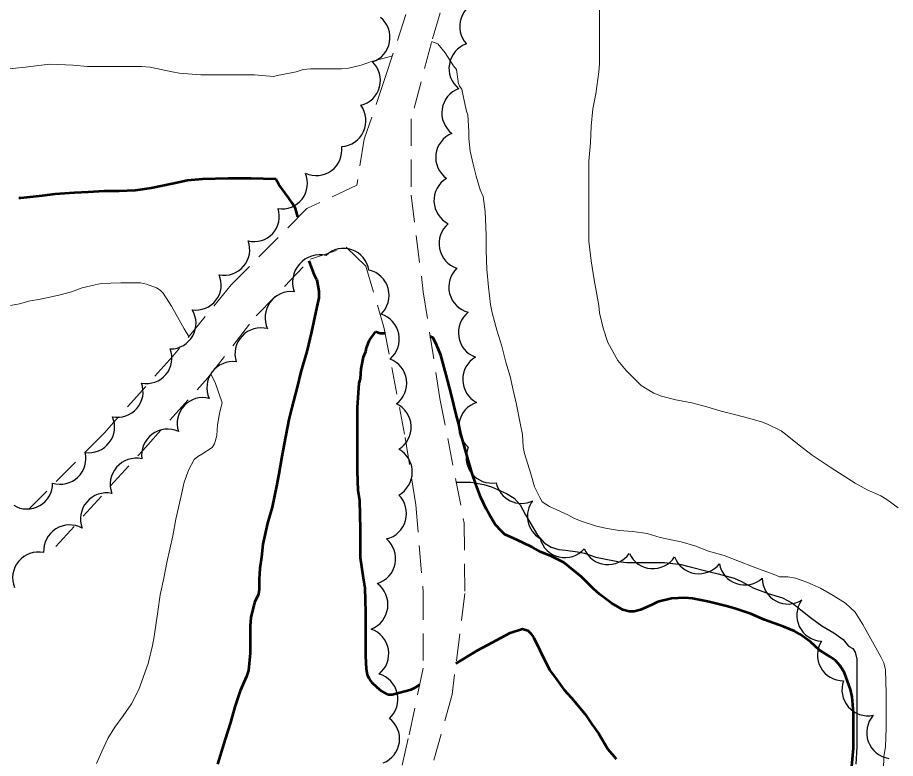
# Model space of a CAD drawing. Extents: x 240591 to 242335, y 5323482 to 5326937.
# Drawn here: x 240761.4 to 240877.4, y 5324077.8 to 5324175.8 of the extents above; entities that cross this region are included whole.
import ezdxf

# ---------------------------------------------------------------- set-up
doc = ezdxf.new("R2010")
doc.units = 0
doc.header["$LTSCALE"] = 1.2
for name, pattern in [('LONG_DASH_SHORT_DASH', [9.9, 6, -1.2, 1.5, -1.2]), ('LONG_DASHED', [7.5, 6, -1.5]), ('MEDIUM_DASHED', [4.5, 3, -1.5])]:
    doc.linetypes.add(name, pattern=pattern)
for name, color, linetype, lineweight in [('1', 7, 'Continuous', 53), ('19', 7, 'Continuous', 13), ('2', 7, 'Continuous', 13), ('44', 7, 'Continuous', 25), ('57', 7, 'LONG_DASH_SHORT_DASH', 25)]:
    doc.layers.add(name, color=color, linetype=linetype, lineweight=lineweight)

msp = doc.modelspace()

# ---------------------------------------------------------------- linework, layer by layer
at = {"layer": '1', "linetype": 'LONG_DASHED'}
for points in [[(240795.5, 5324154.4), (240792.2, 5324154.5), (240789.2, 5324154.5), (240785.8, 5324154.4), (240783.8, 5324154.2), (240781.8, 5324153.8), (240779, 5324153.2), (240776.9, 5324152.9), (240774.8, 5324152.8), (240772.8, 5324152.8), (240770.7, 5324152.7), (240768.9, 5324152.6), (240766.3, 5324152.4), (240764.6, 5324152.2), (240761.8, 5324151.9), (240761.5, 5324151.9)], [(240800.9, 5324141.1), (240801.2, 5324139.6), (240801.2, 5324138.7), (240800.9, 5324137.5), (240800.2, 5324134.2), (240799.6, 5324131.6), (240798.8, 5324128.9), (240798.3, 5324126.9), (240797.6, 5324124.2), (240797.2, 5324122.6), (240796.6, 5324119.4), (240796.3, 5324117.7), (240795.9, 5324115.4), (240795.6, 5324113.8), (240795, 5324111), (240794.4, 5324108.9), (240793.8, 5324106.1), (240793.6, 5324104.4), (240793.4, 5324102.9), (240793.3, 5324101.5), (240793.3, 5324100.1), (240793.2, 5324099.5), (240792.7, 5324098.4), (240792.2, 5324096.4), (240792.1, 5324095.3), (240792.1, 5324094.2), (240792.1, 5324091.7), (240791.9, 5324089.4), (240791.6, 5324088.6), (240790.8, 5324086.7), (240790.1, 5324084.6), (240789.5, 5324082.5), (240788.8, 5324080.3), (240787.8, 5324077)], [(240810.3, 5324086.2), (240809.3, 5324086.8), (240808.3, 5324087.7), (240807.9, 5324088.3), (240807.6, 5324088.8), (240807.5, 5324089.6), (240807.4, 5324091.3), (240807.4, 5324093.7), (240807.4, 5324097.1), (240807.3, 5324100.3), (240807.1, 5324101.6), (240806.7, 5324104.3), (240806.7, 5324105.6), (240806.7, 5324108.1), (240806.6, 5324111.9), (240806.4, 5324113.2), (240806.3, 5324115.8), (240806.3, 5324118), (240806.3, 5324120.9), (240806.3, 5324124.2), (240806.5, 5324127.4), (240806.7, 5324128), (240806.8, 5324129.3), (240807.1, 5324130.9), (240807.4, 5324131.6), (240807.5, 5324132.1), (240807.9, 5324133.1), (240808.7, 5324134.2)], [(240810.3, 5324086.2), (240810.5, 5324086.2), (240810.9, 5324086.2)]]:
    msp.add_lwpolyline(points, dxfattribs=at)
at = {"layer": '1'}
for points in [[(240798.4, 5324149.4), (240798.1, 5324150.5), (240797.7, 5324151.2), (240797.2, 5324151.9), (240795.9, 5324153.7), (240795.5, 5324154.4)], [(240800.9, 5324141.1), (240800.6, 5324141.7), (240799.9, 5324143.6)], [(240810, 5324134), (240809.3, 5324134), (240808.7, 5324134.2)], [(240860.1, 5324096.1), (240858.3, 5324096.9), (240856.2, 5324097.6), (240855.1, 5324097.9), (240852.8, 5324098.5), (240850.6, 5324098.9), (240849.6, 5324099), (240847.8, 5324098.9), (240846, 5324098.5), (240845.2, 5324098.1), (240843.7, 5324097.4), (240842.9, 5324097.2), (240842.2, 5324097.2), (240841.4, 5324097.4), (240840.7, 5324097.8), (240839.9, 5324098.3), (240838.3, 5324099.5), (240837.5, 5324100.2), (240835.9, 5324101.8), (240833.6, 5324103.7), (240832.8, 5324104.1), (240831.9, 5324104.5), (240830.5, 5324105.1), (240829.4, 5324105.7), (240828.2, 5324106.3), (240826.9, 5324106.9), (240825.8, 5324107.4), (240825.4, 5324107.8), (240824.5, 5324108.7), (240823.7, 5324110.1), (240823.3, 5324110.8), (240822.6, 5324112.3), (240822, 5324113.9), (240821.4, 5324115.6), (240820.6, 5324118.5), (240819.9, 5324120.9), (240819.7, 5324122), (240819.4, 5324123.1), (240818.7, 5324126), (240818, 5324128.5), (240817.3, 5324131.1), (240816.8, 5324132.4), (240816.3, 5324133.4), (240815.9, 5324133.6)], [(240871.6, 5324076.2), (240871.9, 5324079.1), (240871.9, 5324080.9), (240871.9, 5324083.8), (240871.7, 5324085.9), (240871.5, 5324086.9), (240871.1, 5324088), (240870.7, 5324089.1), (240870.1, 5324090), (240869.5, 5324090.7), (240868.8, 5324091.2), (240867.4, 5324092.1), (240866.2, 5324093.2), (240864.8, 5324094.2), (240864.1, 5324094.6), (240862.6, 5324095.2), (240860.1, 5324096.1)], [(240819.3, 5324090.3), (240820.4, 5324091), (240822.2, 5324092.1), (240824.1, 5324093.1), (240826.5, 5324094.4), (240828.1, 5324094.9), (240828.8, 5324094.7), (240829.2, 5324094.3), (240829.6, 5324093.7), (240830.4, 5324092.1), (240831.7, 5324089.5), (240832.7, 5324088.1), (240833.6, 5324086.9), (240834.6, 5324085.8), (240836.4, 5324083.6), (240837.3, 5324082.3), (240838.2, 5324081), (240839.4, 5324079), (240840.5, 5324077.7)], [(240810.9, 5324086.2), (240813.4, 5324086.9), (240814, 5324087.2), (240814.5, 5324087.5)]]:
    msp.add_lwpolyline(points, dxfattribs=at)
at = {"layer": '19', "linetype": 'MEDIUM_DASHED'}
for points in [[(240839.9, 5324266.7), (240835.6, 5324250.1), (240830.7, 5324233.1), (240825.3, 5324215.3), (240819.4, 5324197.9), (240814.4, 5324181.3), (240809.9, 5324167.7), (240807.2, 5324159.7), (240806.2, 5324153.6), (240799.6, 5324150.5), (240789.6, 5324140.4), (240781.9, 5324131), (240772.8, 5324120.8), (240762.9, 5324110.8)], [(240820.2, 5324186.8), (240816.1, 5324172.5), (240813.4, 5324162.4), (240813.4, 5324152.3), (240815, 5324139.5), (240817.2, 5324125.4), (240820.4, 5324108.9), (240820.5, 5324099.6), (240818.8, 5324086.2), (240815.6, 5324074.6), (240811.5, 5324059.7), (240809.4, 5324047.1), (240810, 5324036.5), (240809.3, 5324023.1), (240807.1, 5324013.3), (240806.6, 5324002.7), (240808.1, 5323990.2), (240810, 5323980.1), (240809.8, 5323971.5), (240808, 5323962.7), (240804.3, 5323949.6)], [(240766.4, 5324105.8), (240777.9, 5324118.5), (240786.5, 5324128.1), (240792.9, 5324136.3), (240800.1, 5324143.8), (240804.8, 5324145.4), (240807.4, 5324142.9), (240809.8, 5324134.8), (240812.6, 5324120.2), (240814, 5324111.3), (240815, 5324099.7), (240815, 5324089.7), (240813, 5324080.4), (240809.6, 5324065.3)]]:
    msp.add_lwpolyline(points, dxfattribs=at)
at = {"layer": '2', "linetype": 'LONG_DASHED'}
for points in [[(240877.8, 5324110.9), (240876.3, 5324112), (240875.5, 5324112.5), (240873.7, 5324113.3), (240872.1, 5324114.2), (240870.5, 5324115.2), (240868.8, 5324116.3), (240866.4, 5324117.9), (240864.7, 5324119.2), (240863.1, 5324120.5), (240862.3, 5324121.1), (240860.5, 5324122), (240859.7, 5324122.3), (240858, 5324122.8), (240856.3, 5324123.2), (240854.4, 5324123.7), (240852.5, 5324124.3), (240850.5, 5324124.8), (240848.4, 5324125.2), (240846.5, 5324125.7), (240845.5, 5324126.1), (240844.6, 5324126.6), (240843.8, 5324127.1), (240843.1, 5324127.8), (240841.8, 5324129.1), (240840.7, 5324130.4), (240840.3, 5324131.2), (240839.4, 5324132.8), (240838.8, 5324134.7), (240838.3, 5324136.7), (240838.2, 5324137.7), (240837.6, 5324141.1), (240837.2, 5324143.6), (240836.9, 5324146.2), (240836.9, 5324147.4), (240836.9, 5324149.8), (240836.9, 5324153.3), (240836.9, 5324156.8), (240837.1, 5324159.2), (240837.2, 5324161.4), (240837.4, 5324163.7), (240837.8, 5324165.7), (240838.2, 5324168.6), (240838.3, 5324169.7), (240838.3, 5324171.9), (240838.3, 5324175.7), (240838.3, 5324178.6)], [(240795.2, 5324168), (240792.7, 5324168.2), (240790.9, 5324168.2), (240788.3, 5324168.2), (240785.6, 5324168.2), (240782.7, 5324168.4), (240781.8, 5324168.6), (240778.9, 5324169.2), (240777.8, 5324169.3), (240775.8, 5324169.3), (240773.3, 5324169.3), (240770.6, 5324169.3), (240768.7, 5324169.5), (240765.6, 5324169.6), (240764.5, 5324169.5), (240762.4, 5324169.2), (240760.2, 5324169)], [(240861.6, 5324102), (240858.6, 5324103.1), (240856.8, 5324103.8), (240854.8, 5324104.6), (240852.7, 5324105.2), (240850.9, 5324105.9), (240849.1, 5324106.4), (240848.2, 5324106.6), (240846.3, 5324107), (240844.6, 5324107.5), (240842.7, 5324107.8), (240840.9, 5324107.9), (240839.3, 5324108.2), (240837.9, 5324108.5), (240836, 5324109.1), (240835, 5324109.5), (240834.1, 5324110), (240831.7, 5324111.1), (240830.7, 5324111.7), (240830.4, 5324112.3), (240829.7, 5324113.7), (240829.2, 5324115.4), (240828.4, 5324118.1), (240828.2, 5324119), (240828.1, 5324120.6), (240827.8, 5324122.1), (240827.3, 5324124.6), (240826.9, 5324126.5), (240826.5, 5324128.3), (240825.9, 5324130.2), (240825.4, 5324132.3), (240824.7, 5324134.4), (240824.1, 5324136.7), (240823.9, 5324137.8), (240823.6, 5324140.1), (240823.4, 5324142.5), (240823.3, 5324144.9), (240823.3, 5324147), (240823.2, 5324150.1), (240822.9, 5324152.1), (240822.5, 5324153), (240822, 5324154.8), (240821.6, 5324156.4), (240821.2, 5324158.1), (240821, 5324159.8), (240821, 5324160.7), (240820.9, 5324162.9), (240820.7, 5324163.4), (240820.3, 5324165.2), (240820.1, 5324166.3), (240819.8, 5324166.7), (240819.6, 5324167.2), (240819.6, 5324167.3)], [(240767, 5324139.1), (240765.6, 5324138.8), (240764.1, 5324138.5), (240763, 5324138.3), (240761.6, 5324137.9), (240760.4, 5324137.7)], [(240771.8, 5324077.1), (240772.5, 5324078.7), (240773.3, 5324080.4), (240774.2, 5324081.9), (240775.3, 5324083.4), (240776.4, 5324085), (240777.4, 5324086.9), (240777.8, 5324088), (240778.6, 5324090.3), (240779.2, 5324092.7), (240779.4, 5324093.9), (240779.9, 5324097.2), (240780.2, 5324099.4), (240780.7, 5324101.6), (240781.1, 5324103.7), (240781.9, 5324107.2), (240782.3, 5324109.4), (240783, 5324112.5), (240783.4, 5324114.3), (240784, 5324116), (240784.7, 5324117.3), (240785.2, 5324117.7), (240785.7, 5324118), (240787.1, 5324118.9), (240787.4, 5324119.4), (240787.7, 5324120.5), (240787.8, 5324121.9), (240788.1, 5324123.6), (240788.4, 5324124.8)]]:
    msp.add_lwpolyline(points, dxfattribs=at)
at = {"layer": '2'}
for points in [[(240819.6, 5324167.3), (240819.4, 5324168.9), (240819, 5324169.4), (240817.9, 5324171.1), (240816.9, 5324172.3), (240816.1, 5324172.6)], [(240810.9, 5324170.7), (240810.5, 5324170.6), (240808.3, 5324170), (240806.8, 5324169.5), (240805.1, 5324169.1), (240804.2, 5324169), (240802.2, 5324169), (240800.1, 5324169), (240799.1, 5324168.9), (240798.2, 5324168.6), (240795.7, 5324168.1), (240795.2, 5324168)], [(240784, 5324133.6), (240783.4, 5324134.6), (240782.7, 5324135.8), (240781.7, 5324137.6), (240780.6, 5324139.3), (240780.2, 5324139.7), (240779.7, 5324140), (240778.4, 5324140.5), (240777.6, 5324140.7), (240776.8, 5324140.7), (240775, 5324140.7), (240772.4, 5324140.6), (240771.6, 5324140.4), (240769.9, 5324140), (240768.5, 5324139.5), (240767, 5324139.1)], [(240788.4, 5324124.8), (240787.5, 5324127.5), (240786.9, 5324128.6)], [(240872.1, 5324097.1), (240871.5, 5324097.7), (240870.8, 5324098.3), (240869.2, 5324099.3), (240867.5, 5324100.3), (240865.7, 5324101.1), (240864.2, 5324101.6), (240863.2, 5324101.8), (240862.1, 5324101.8), (240861.6, 5324102)], [(240875.8, 5324074.6), (240875.9, 5324078), (240876.1, 5324079.3), (240876.2, 5324081.8), (240876.2, 5324083), (240876.2, 5324086.4), (240876.1, 5324089.5), (240875.9, 5324090.4), (240875.5, 5324091.2), (240874.6, 5324092.8), (240873.1, 5324095.5), (240872.1, 5324097.1)]]:
    msp.add_lwpolyline(points, dxfattribs=at)
at = {"layer": '44'}
for centre, radius, start, end in [((240823.076, 5324134.088), 3.439, 128.1982, 249.81651), ((240777.058, 5324114.017), 3.467, 78.15014, 200.01157), ((240845.36, 5324106.303), 3.433, 204.67558, 326.73184), ((240851.435, 5324105.609), 3.418, 200.35925, 322.32331), ((240870.55, 5324091.467), 3.437, 148.16812, 270.16324)]:
    msp.add_arc(centre, radius, start, end, dxfattribs=at)
for centre, major_axis, ratio, start_param, end_param in [((240823.249, 5324174.599), (-3.087, 1.516), 0.999762, 5.3525693, 7.4758455), ((240807.185, 5324173.148), (3.356, -0.603), 0.999437, 5.2171373, 7.3436523), ((240821.835, 5324169.043), (-3.367, 0.731), 0.997897, 5.2613497, 7.3878046), ((240805.913, 5324167.471), (3.298, -0.866), 0.998371, 5.216644, 7.3431009), ((240820.879, 5324163.161), (-3.401, 0.487), 0.997548, 5.2139584, 7.3386017), ((240803.97, 5324162.143), (3.12, -1.453), 0.999647, 5.2181165, 7.3493009), ((240820.059, 5324157.273), (2.754, -2.035), 0.999983, 2.5898682, 4.7217019), ((240800.795, 5324158.322), (2.006, -2.829), 0.988276, 5.2498339, 7.3553599), ((240796.307, 5324153.85), (3.18, 1.148), 0.999953, 4.2117906, 6.337813), ((240819.846, 5324151.574), (-3.439, -0.03), 0.997435, 5.2530755, 7.3791864), ((240792.609, 5324149.484), (2.75, -1.952), 0.986958, 5.0924583, 7.2209136), ((240820.524, 5324145.88), (-3.383, -0.665), 0.998756, 5.2197652, 7.3402327), ((240788.655, 5324145.078), (2.602, -2.19), 0.99584, 5.2187574, 7.3342831), ((240801.368, 5324140.741), (1.195, -3.461), 0.999985, 2.5967967, 4.7227408), ((240804.453, 5324141.811), (0.757, 3.341), 0.994304, 5.0953766, 7.2535208), ((240807.064, 5324139.035), (-0.891, 3.31), 0.995544, 3.6352034, 5.7895744), ((240821.809, 5324140.119), (-3.33, -0.854), 0.999911, 5.2214863, 7.3503038), ((240784.887, 5324140.46), (2.705, -2.073), 0.988641, 5.2288358, 7.3337843), ((240797.541, 5324136.07), (-2.758, 2.105), 0.996434, 5.2531047, 7.3692702), ((240781.547, 5324135.335), (2.915, -1.756), 0.996863, 5.2540551, 7.3768955), ((240808.361, 5324133.237), (3.431, 0.512), 0.998691, 5.2698255, 7.3986435), ((240793.552, 5324131.272), (-2.428, 2.465), 0.997697, 5.2562485, 7.3836623), ((240778.388, 5324130.747), (2.598, -2.17), 0.997935, 5.2144663, 7.3406899), ((240809.34, 5324127.4), (3.425, 0.551), 0.989811, 5.2084622, 7.3210858), ((240823.668, 5324127.905), (-3.459, -0.011), 0.995826, 5.2489934, 7.364308), ((240789.845, 5324126.802), (-2.803, 2.036), 0.995369, 5.2181261, 7.3316456), ((240774.559, 5324126.278), (2.544, -2.252), 0.994333, 5.2383732, 7.3576418), ((240785.873, 5324122.08), (-2.433, 2.413), 0.996914, 5.2509332, 7.3781111), ((240823.074, 5324121.614), (-0.97, -3.266), 0.996723, 3.7374683, 5.8935858), ((240809.946, 5324121.578), (3.444, 0.194), 0.999071, 5.2167857, 7.3465557), ((240770.786, 5324121.607), (2.695, -2.065), 0.999858, 5.2164012, 7.3469608), ((240781.198, 5324117.877), (0.433, -3.432), 0.999984, 2.5922926, 4.7221239), ((240766.99, 5324117.43), (2.361, -2.45), 0.995535, 5.2149902, 7.3330425), ((240810.071, 5324115.643), (3.469, -0.01), 0.999214, 5.22046, 7.3416305), ((240824.042, 5324117.593), (0.563, -3.359), 0.993053, 4.1346566, 6.2937798), ((240762.594, 5324114.158), (1.688, -2.947), 0.999994, 5.2202301, 7.3431652), ((240827.962, 5324114.891), (1.711, -2.94), 0.994434, 4.3804858, 6.2164194), ((240773.144, 5324109.436), (-2.664, 2.223), 0.995395, 5.2150386, 7.333727), ((240809.33, 5324110.157), (3.291, -1.041), 0.997903, 5.2580711, 7.3824671), ((240832.157, 5324109.8), (-0.146, -3.4), 0.996509, 4.1059294, 5.7919008), ((240768.307, 5324105.113), (-1.88, 3.026), 0.9799, 5.2470652, 7.3390204), ((240807.874, 5324104.207), (3.373, -0.803), 0.996709, 5.252099, 7.3706173), ((240833.716, 5324107.73), (3.308, -0.782), 0.997392, 3.6307249, 5.7940531), ((240764.112, 5324101.647), (-1.713, -2.965), 0.996127, 3.4642426, 5.6195368), ((240839.427, 5324106.833), (-0.696, -3.36), 0.999595, 5.318541, 7.449067), ((240857.526, 5324104.161), (-1.171, -3.255), 0.994868, 5.2424598, 7.3589453), ((240863.23, 5324101.588), (3.162, -1.281), 0.995888, 3.527263, 5.6763166), ((240806.83, 5324098.12), (3.432, -0.637), 0.998528, 5.2743373, 7.395217), ((240867.769, 5324096.683), (1.486, -3.068), 0.994943, 3.6354682, 5.7893098), ((240806.972, 5324091.617), (-2.235, 2.64), 0.999995, 3.1201744, 5.2425699), ((240808.205, 5324085.619), (3.411, 0.484), 0.999499, 5.3046059, 7.4351433), ((240873.793, 5324086.844), (-2.825, -1.972), 0.999597, 5.3220776, 7.4455056), ((240808.463, 5324080.346), (3.367, -0.468), 0.999977, 5.2231748, 7.3458945), ((240877.116, 5324081.195), (-3.323, -1.058), 0.997942, 5.2619671, 7.3832851)]:
    msp.add_ellipse(centre, major_axis=major_axis, ratio=ratio, start_param=start_param, end_param=end_param, dxfattribs=at)
at = {"layer": '57'}
msp.add_lwpolyline([(240819.3, 5324114.3), (240820.4, 5324114.3), (240821.3, 5324114.3), (240823, 5324114), (240824, 5324113.7), (240826, 5324112.8), (240827, 5324112.2), (240827.8, 5324111.3), (240828.5, 5324110), (240830.1, 5324107.3), (240831, 5324106.3), (240831.9, 5324105.7), (240832.9, 5324105.4), (240833.8, 5324105.3), (240835.4, 5324105.1), (240836.3, 5324104.9), (240837.8, 5324104.4), (240838.7, 5324104.2), (240840.7, 5324103.8), (240841.9, 5324103.7), (240844.5, 5324103.7), (240846.9, 5324103.7), (240849.1, 5324103.4), (240850.3, 5324103.1), (240852.7, 5324102.5), (240854, 5324102.2), (240856.1, 5324101.6), (240857, 5324101.2), (240858.7, 5324100.3), (240860.6, 5324099.6), (240862.5, 5324099), (240863.8, 5324098.3), (240864.9, 5324097.4), (240866.2, 5324096.4), (240867.7, 5324095.3), (240869.3, 5324094.4), (240870.5, 5324093.5), (240871.2, 5324092.6), (240871.8, 5324092.3), (240872.1, 5324091.8), (240872.3, 5324090.9), (240872.3, 5324089.9), (240872.3, 5324087.8), (240872.3, 5324085.4), (240872.3, 5324082.9), (240872.3, 5324081.4), (240872.3, 5324079.3), (240872.2, 5324077)], dxfattribs=at)

doc.saveas('drawing.dxf')
